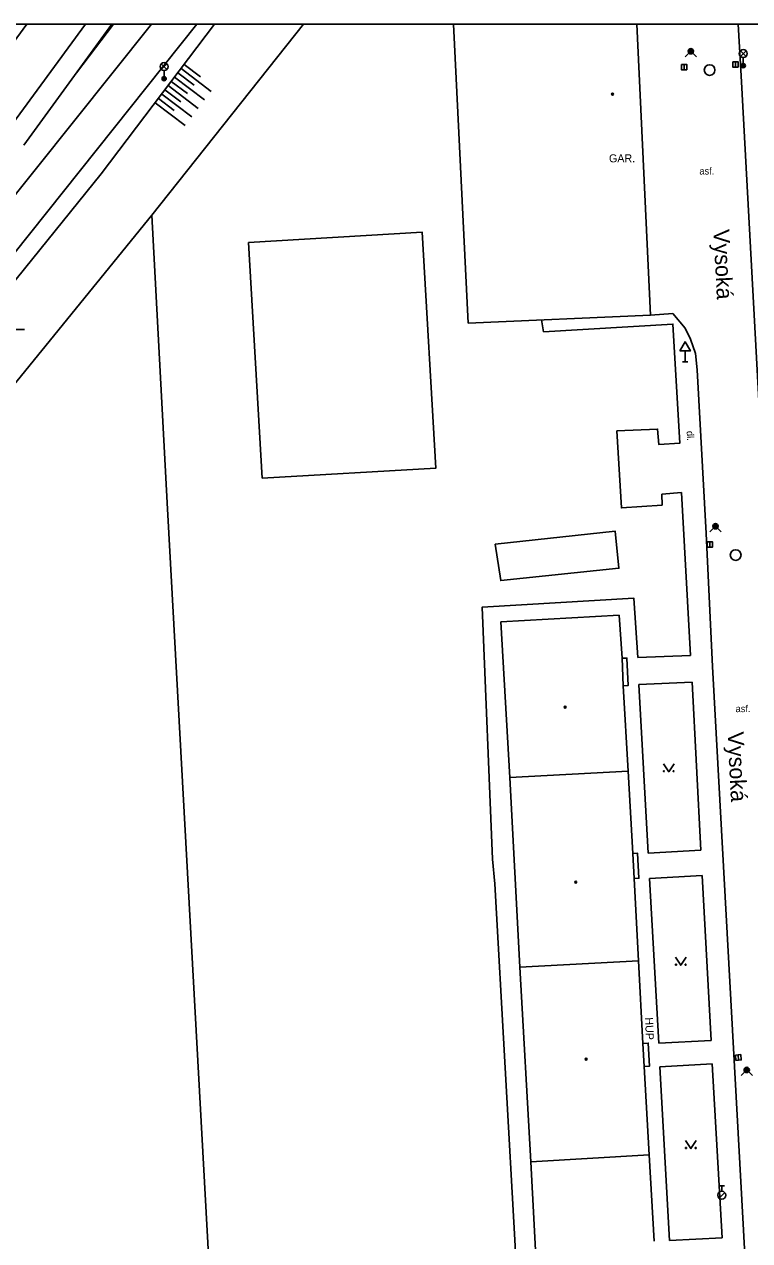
# Model space of a CAD drawing. Extents: x -599951 to -598963, y -1164095 to -1162939.
# Drawn here: x -599492.5 to -599424.5, y -1163053.4 to -1162939.4 of the extents above; entities that cross this region are included whole.
import ezdxf

# ---------------------------------------------------------------- set-up
doc = ezdxf.new("R2010")
doc.units = 0
for name, color, linetype in [('Level 10', 7, 'Continuous'), ('Level 11', 7, 'Continuous'), ('Level 13', 7, 'Continuous'), ('Level 14', 7, 'Continuous'), ('Level 15', 7, 'Continuous'), ('Level 27', 7, 'Continuous'), ('Level 28', 7, 'Continuous'), ('Level 31', 7, 'Continuous'), ('Level 33', 7, 'Continuous'), ('Level 34', 7, 'Continuous'), ('Level 36', 7, 'Continuous'), ('Level 39', 7, 'Continuous'), ('Level 40', 7, 'Continuous'), ('Level 41', 7, 'Continuous'), ('Level 49', 7, 'Continuous'), ('Level 5', 7, 'Continuous'), ('Level 50', 7, 'Continuous'), ('Level 7', 7, 'Continuous'), ('Vrstva 53', 7, 'Continuous')]:
    doc.layers.add(name, color=color, linetype=linetype)

msp = doc.modelspace()

# ---------------------------------------------------------------- linework, layer by layer
at = {"layer": 'Level 10'}
for points in [[(-599425.59, -1162939.4), (-599425.31, -1162944.23), (-599422.66, -1162993.04)], [(-599431.7, -1162966.48), (-599433.79, -1162966.66)], [(-599431.7, -1162966.48), (-599430.55, -1162967.88)], [(-599430.55, -1162967.88), (-599430.05, -1162968.9)], [(-599430.05, -1162968.9), (-599429.59, -1162970.25)], [(-599429.59, -1162970.25), (-599429.42, -1162971.77)], [(-599428.59, -1162987.1), (-599429.42, -1162971.77)], [(-599428, -1162999.57), (-599428.59, -1162987.1)], [(-599421.64, -1163116.9), (-599425.1, -1163052.38), (-599428, -1162999.57)]]:
    msp.add_lwpolyline(points, dxfattribs=at)
at = {"layer": 'Level 11'}
for p, q in [((-599512.27, -1162979.06), (-599480.56, -1162939.4)), ((-599476.32, -1162939.4), (-599509.65, -1162981.21)), ((-599484.26, -1162939.4), (-599492.53, -1162950.71)), ((-599487.58, -1162943.94), (-599484.11, -1162939.4))]:
    msp.add_line(p, q, dxfattribs=at)
for points in [[(-599471.47, -1162959.83), (-599455.2, -1162958.87), (-599453.91, -1162980.97), (-599470.18, -1162981.92), (-599471.47, -1162959.83)], [(-599443.83, -1162968.22), (-599444.01, -1162967.1)], [(-599430.89, -1162983.25), (-599432.73, -1162983.43), (-599432.72, -1162984.45), (-599436.52, -1162984.7), (-599436.94, -1162977.5), (-599433.14, -1162977.32), (-599433.03, -1162978.76), (-599431.04, -1162978.64), (-599431.7, -1162967.48), (-599443.83, -1162968.22)], [(-599430.89, -1162983.25), (-599430.05, -1162998.53)], [(-599479.08, -1162984.23), (-599472.24, -1163108.69)], [(-599448.36, -1162988.09), (-599437.11, -1162986.89), (-599436.76, -1162990.36), (-599447.83, -1162991.52), (-599448.36, -1162988.09)], [(-599435, -1162998.73), (-599435.36, -1162993.17), (-599449.56, -1162994), (-599448.59, -1163017.61)], [(-599435, -1162998.73), (-599430.05, -1162998.53)], [(-599436.47, -1162998.79), (-599436.01, -1162998.78), (-599435.9, -1163001.35), (-599436.35, -1163001.37)], [(-599434.01, -1163017.04), (-599434.88, -1163001.26), (-599429.91, -1163001.02)], [(-599429.91, -1163001.02), (-599429.08, -1163016.77)], [(-599434.01, -1163017.04), (-599429.08, -1163016.77)], [(-599448.4, -1163019.93), (-599448.59, -1163017.61)], [(-599435.47, -1163017.09), (-599435.01, -1163017.06), (-599434.88, -1163019.4), (-599435.34, -1163019.43)], [(-599433.88, -1163019.42), (-599428.95, -1163019.14)], [(-599428.95, -1163019.14), (-599428.13, -1163034.61)], [(-599446.44, -1163054.4), (-599448.4, -1163019.93)], [(-599433.03, -1163034.87), (-599433.88, -1163019.42)], [(-599434.51, -1163034.89), (-599434.01, -1163034.85), (-599433.88, -1163037), (-599434.39, -1163037.03)], [(-599428.13, -1163034.61), (-599433.03, -1163034.87)], [(-599432.91, -1163037.06), (-599428.02, -1163036.79)], [(-599432.01, -1163053.35), (-599432.91, -1163037.06)], [(-599428.02, -1163036.79), (-599427.09, -1163053.1)], [(-599432.01, -1163053.35), (-599427.09, -1163053.1)]]:
    msp.add_lwpolyline(points, dxfattribs=at)
at = {"layer": 'Level 13'}
for p, q in [((-599497.6, -1162946.63), (-599492.23, -1162939.4)), ((-599486.74, -1162939.4), (-599494.16, -1162949.55))]:
    msp.add_line(p, q, dxfattribs=at)
at = {"layer": 'Level 14'}
msp.add_line((-599480.53, -1162957.28), (-599466.32, -1162939.4), dxfattribs=at)
msp.add_lwpolyline([(-599598.8, -1163071.91), (-599581.68, -1163061.21), (-599574.51, -1163055.77), (-599565.15, -1163047.51), (-599545.59, -1163027.56), (-599533.62, -1163013.11), (-599521.87, -1162998.73), (-599485.28, -1162953.42), (-599474.64, -1162939.4)], dxfattribs=at)
at = {"layer": 'Level 15'}
for points in [[(-599478.09, -1162943.95), (-599476.57, -1162945.1)], [(-599477.79, -1162943.55), (-599474.97, -1162945.69)], [(-599477.49, -1162943.15), (-599475.95, -1162944.32)], [(-599479, -1162945.14), (-599476.18, -1162947.28)], [(-599478.7, -1162944.75), (-599477.19, -1162945.89)], [(-599478.4, -1162944.35), (-599475.58, -1162946.48)], [(-599479.91, -1162946.34), (-599478.43, -1162947.46)], [(-599479.6, -1162945.94), (-599476.79, -1162948.08)], [(-599479.3, -1162945.54), (-599477.81, -1162946.67)], [(-599480.21, -1162946.74), (-599477.39, -1162948.87)]]:
    msp.add_lwpolyline(points, dxfattribs=at)
at = {"layer": 'Level 27'}
for p, q in [((-599425.84, -1162942.9), (-599425.84, -1162943.4)), ((-599430.66, -1162943.16), (-599430.66, -1162943.66)), ((-599428.25, -1162987.88), (-599428.23, -1162988.38)), ((-599425.59, -1163035.95), (-599425.55, -1163036.45))]:
    msp.add_line(p, q, dxfattribs=at)
for points in [[(-599426.09, -1162942.9), (-599426.09, -1162943.4), (-599425.59, -1162943.4), (-599425.59, -1162942.9)], [(-599430.91, -1162943.16), (-599430.91, -1162943.66), (-599430.41, -1162943.66), (-599430.41, -1162943.16)], [(-599428.5, -1162987.89), (-599428.48, -1162988.39), (-599427.98, -1162988.37), (-599428, -1162987.87)], [(-599425.84, -1163035.97), (-599425.8, -1163036.47), (-599425.3, -1163036.43), (-599425.34, -1163035.93)]]:
    msp.add_lwpolyline(points, close=True, dxfattribs=at)
for centre in [(-599428.26, -1162943.68), (-599425.82, -1162989.12)]:
    msp.add_circle(centre, 0.5, dxfattribs=at)
at = {"layer": 'Level 28'}
for p, q in [((-599427.38, -1163049.37), (-599426.85, -1163048.84)), ((-599427.37, -1163048.23), (-599426.87, -1163048.23)), ((-599427.12, -1163048.73), (-599427.12, -1163048.23))]:
    msp.add_line(p, q, dxfattribs=at)
msp.add_circle((-599427.12, -1163049.1), 0.375, dxfattribs=at)
at = {"layer": 'Level 31'}
for points in [[(-599430.55, -1162942.46), (-599430.02, -1162941.93), (-599429.49, -1162942.46)], [(-599428.24, -1162986.96), (-599427.71, -1162986.43), (-599427.18, -1162986.96)], [(-599425.31, -1163037.89), (-599424.78, -1163037.36), (-599424.25, -1163037.89)]]:
    msp.add_lwpolyline(points, dxfattribs=at)
for centre, radius in [((-599430.02, -1162941.93), 0.25), ((-599430.02, -1162941.93), 0.18), ((-599430.02, -1162941.93), 0.11), ((-599427.71, -1162986.43), 0.25), ((-599427.71, -1162986.43), 0.18), ((-599427.71, -1162986.43), 0.11), ((-599424.78, -1163037.36), 0.25), ((-599424.78, -1163037.36), 0.18), ((-599424.78, -1163037.36), 0.11)]:
    msp.add_circle(centre, radius, dxfattribs=at)
at = {"layer": 'Level 33'}
for p, q in [((-599425.37, -1162942.41), (-599424.84, -1162941.88)), ((-599425.37, -1162941.88), (-599424.84, -1162942.41)), ((-599425.11, -1162942.52), (-599425.11, -1162943.27)), ((-599479.64, -1162943.63), (-599479.11, -1162943.1)), ((-599479.64, -1162943.1), (-599479.11, -1162943.63)), ((-599479.37, -1162943.74), (-599479.37, -1162944.49))]:
    msp.add_line(p, q, dxfattribs=at)
for centre, radius in [((-599425.11, -1162942.14), 0.375), ((-599479.37, -1162943.36), 0.375), ((-599425.11, -1162943.27), 0.2), ((-599425.11, -1162943.27), 0.145), ((-599425.11, -1162943.27), 0.0876), ((-599479.37, -1162944.49), 0.2), ((-599479.37, -1162944.49), 0.145), ((-599479.37, -1162944.49), 0.0876)]:
    msp.add_circle(centre, radius, dxfattribs=at)
at = {"layer": 'Level 34'}
for p, q in [((-599430.56, -1162970), (-599430.56, -1162971.02)), ((-599430.81, -1162971.02), (-599430.31, -1162971.02))]:
    msp.add_line(p, q, dxfattribs=at)
msp.add_lwpolyline([(-599431.06, -1162970), (-599430.06, -1162970), (-599430.56, -1162969.14)], close=True, dxfattribs=at)
at = {"layer": 'Level 36'}
msp.add_line((-599493.45, -1162967.99), (-599492.45, -1162967.99), dxfattribs=at)
for points in [[(-599432.59, -1163008.68), (-599432.09, -1163009.43), (-599431.59, -1163008.68)], [(-599431.46, -1163026.8), (-599430.96, -1163027.55), (-599430.46, -1163026.8)], [(-599430.52, -1163043.98), (-599430.02, -1163044.73), (-599429.52, -1163043.98)]]:
    msp.add_lwpolyline(points, dxfattribs=at)
for centre in [(-599432.54, -1163009.38), (-599431.64, -1163009.38), (-599431.41, -1163027.5), (-599430.51, -1163027.5), (-599430.47, -1163044.68), (-599429.57, -1163044.68)]:
    msp.add_circle(centre, 0.05, dxfattribs=at)
at = {"layer": 'Level 39'}
for centre, radius in [((-599437.35, -1162945.94), 0.09), ((-599437.35, -1162945.94), 0.0398), ((-599441.8, -1163003.37), 0.09), ((-599441.8, -1163003.37), 0.0398), ((-599440.81, -1163019.76), 0.09), ((-599440.81, -1163019.76), 0.0398), ((-599439.83, -1163036.35), 0.09), ((-599439.83, -1163036.35), 0.0398)]:
    msp.add_circle(centre, radius, dxfattribs=at)
at = {"layer": 'Level 5'}
for p, q in [((-599452.26, -1162939.4), (-599450.88, -1162967.4)), ((-599433.79, -1162966.66), (-599435.07, -1162939.4))]:
    msp.add_line(p, q, dxfattribs=at)
for points in [[(-599433.79, -1162966.66), (-599450.88, -1162967.4)], [(-599436.74, -1162994.76), (-599447.81, -1162995.39)], [(-599436.47, -1162998.79), (-599436.74, -1162994.76)], [(-599447.81, -1162995.39), (-599446.98, -1163009.95)], [(-599436.35, -1163001.37), (-599436.47, -1162998.79)], [(-599435.9, -1163009.37), (-599436.35, -1163001.37)], [(-599435.9, -1163009.37), (-599446.98, -1163009.95)], [(-599446.98, -1163009.95), (-599446.03, -1163027.74)], [(-599435.47, -1163017.09), (-599435.9, -1163009.37)], [(-599435.34, -1163019.43), (-599435.47, -1163017.09)], [(-599434.93, -1163027.14), (-599435.34, -1163019.43)], [(-599434.93, -1163027.14), (-599446.03, -1163027.74)], [(-599434.51, -1163034.89), (-599434.93, -1163027.14)], [(-599446.03, -1163027.74), (-599445.01, -1163045.98)], [(-599434.39, -1163037.03), (-599434.51, -1163034.89)], [(-599433.94, -1163045.32), (-599434.39, -1163037.03)], [(-599433.94, -1163045.32), (-599445.01, -1163045.98)], [(-599433.46, -1163053.41), (-599433.94, -1163045.32)], [(-599445.01, -1163045.98), (-599444.04, -1163064.28)]]:
    msp.add_lwpolyline(points, dxfattribs=at)
at = {"layer": 'Level 7'}
for points in [[(-599558.99, -1163069.39), (-599556.63, -1163050.88), (-599480.53, -1162957.28)], [(-599480.53, -1162957.28), (-599479.08, -1162984.23)]]:
    msp.add_lwpolyline(points, dxfattribs=at)
at = {"layer": 'Vrstva 53'}
msp.add_lwpolyline([(-599951.12, -1164094.69), (-598963.21, -1164094.69), (-598963.21, -1162939.4), (-599951.12, -1162939.4)], close=True, dxfattribs=at)

# ---------------------------------------------------------------- texts
at = {"layer": 'Level 40'}
for p in [(-599429.22, -1162953.47), (-599425.83, -1163003.84)]:
    msp.add_text('asf.', height=0.65, dxfattribs=at).set_placement(p)
msp.add_text('dl.', height=0.65, rotation=272.81, dxfattribs=at).set_placement((-599430.41, -1162977.51))
at = {"layer": 'Level 41'}
msp.add_text('GAR.', height=0.75, dxfattribs=at).set_placement((-599437.69, -1162952.33))
msp.add_text('HUP', height=0.75, rotation=272.02, dxfattribs=at).set_placement((-599434.31, -1163032.45))
at = {"layer": 'Level 49'}
msp.add_text('Vysoká', height=1.5, rotation=272.92, dxfattribs=at).set_placement((-599427.91, -1162958.64))
at = {"layer": 'Level 50'}
msp.add_text('Vysoká', height=1.5, rotation=272.8216, dxfattribs=at).set_placement((-599426.58, -1163005.71))

doc.saveas('drawing.dxf')
